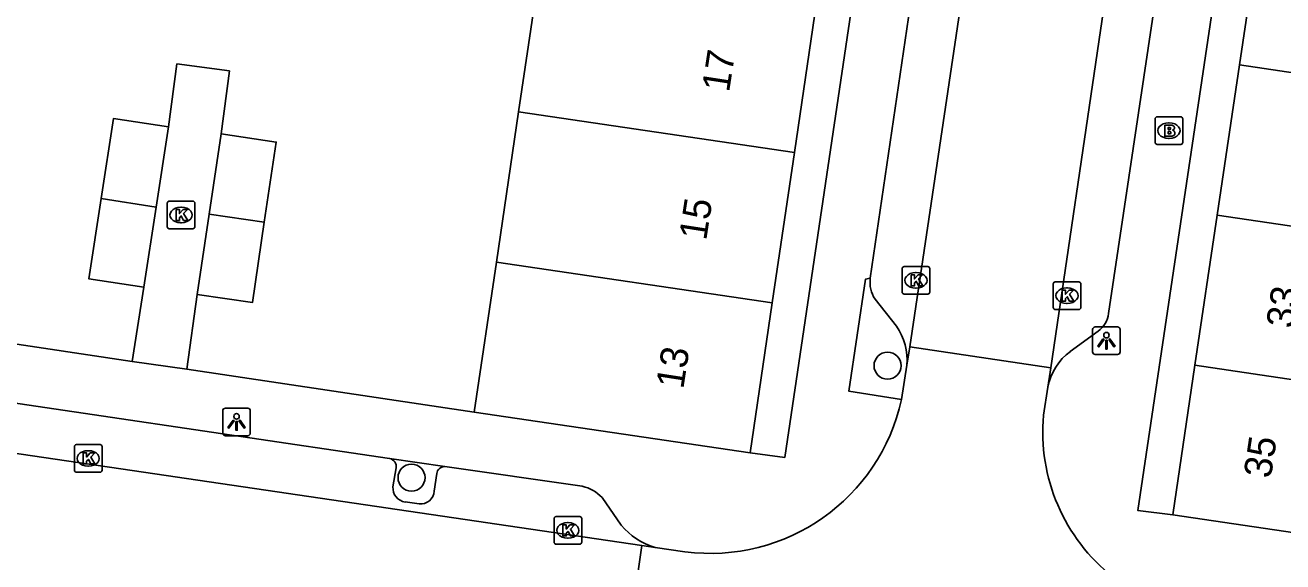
# Model space of a CAD drawing. Extents: x 164150 to 165261, y 382513 to 383432.
# Drawn here: x 164331.87 to 164377.35, y 383301.75 to 383321.16 of the extents above; entities that cross this region are included whole.
import ezdxf

# ---------------------------------------------------------------- set-up
doc = ezdxf.new("R2010")
doc.units = 0
for name, color, linetype in [('IMGEO_Boom', 7, 'Continuous'), ('IMGEO_Brandkraan', 7, 'Continuous'), ('IMGEO_Kolk', 7, 'Continuous'), ('IMGEO_Lichtpunt', 7, 'Continuous'), ('IMGEO_Muur', 7, 'Continuous'), ('IMGEO_Pand', 7, 'Continuous'), ('IMGEO_Pand_nummerreeks', 7, 'Continuous'), ('IMGEO_Parkeervlak_open', 7, 'Continuous'), ('IMGEO_Rijbaan_lokaal_open', 7, 'Continuous'), ('IMGEO_Voetpad_open', 7, 'Continuous')]:
    doc.layers.add(name, color=color, linetype=linetype)

msp = doc.modelspace()

# ---------------------------------------------------------------- linework, layer by layer
at = {"layer": 'IMGEO_Boom'}
for centre in [(164363.058, 383308.842), (164345.845, 383304.793)]:
    msp.add_circle(centre, 0.489, dxfattribs=at)
at = {"layer": 'IMGEO_Brandkraan'}
for p, q in [((164372.732, 383316.919), (164372.732, 383317.771)), ((164372.807, 383317.845), (164373.659, 383317.845)), ((164373.22, 383317.625), (164373.245, 383317.625)), ((164373.733, 383317.771), (164373.733, 383316.919)), ((164373.243, 383317.065), (164373.218, 383317.065)), ((164373.659, 383316.845), (164372.807, 383316.845))]:
    msp.add_line(p, q, dxfattribs=at)
for points in [[(164372.732, 383316.919), (164372.732, 383317.771)], [(164372.807, 383317.845), (164373.659, 383317.845)], [(164373.08, 383317.545), (164373.08, 383317.145), (164373.293, 383317.145)], [(164373.311, 383317.545), (164373.08, 383317.545)], [(164373.733, 383317.771), (164373.733, 383316.919)], [(164373.259, 383317.464), (164373.205, 383317.464), (164373.205, 383317.388)], [(164373.205, 383317.388), (164373.258, 383317.388)], [(164373.267, 383317.312), (164373.205, 383317.312), (164373.205, 383317.231)], [(164373.205, 383317.231), (164373.267, 383317.231)], [(164373.659, 383316.845), (164372.807, 383316.845)]]:
    msp.add_lwpolyline(points, dxfattribs=at)
for centre, radius, start, end in [((164372.809, 383317.769), 0.0765, 91.552, 178.448), ((164372.809, 383317.769), 0.0765, 91.552, 178.448), ((164373.315, 383317.4), 0.145, 59.4692, 91.5367), ((164373.34, 383317.447), 0.0922, 285.5137, 58.1501), ((164373.657, 383317.769), 0.0765, 1.552, 88.448), ((164373.657, 383317.769), 0.0765, 1.552, 88.448), ((164373.26, 383317.426), 0.0379, 267.8285, 90.9355), ((164373.268, 383317.271), 0.0404, 269.8759, 90.5077), ((164373.299, 383317.396), 0.251, 268.6676, 293.5347), ((164373.345, 383317.255), 0.105, 301.3115, 78.989), ((164372.809, 383316.921), 0.0765, 181.552, 268.448), ((164372.809, 383316.921), 0.0765, 181.552, 268.448), ((164373.657, 383316.921), 0.0765, 271.552, 358.448), ((164373.657, 383316.921), 0.0765, 271.552, 358.448)]:
    msp.add_arc(centre, radius, start, end, dxfattribs=at)
for centre, major_axis, ratio, start_param, end_param in [((164373.219, 383317.345), (-0.387, 0.002), 0.722429, 4.712389, 7.853982), ((164373.244, 383317.345), (-0.39, 0.002), 0.717154, 1.570796, 4.712389)]:
    msp.add_ellipse(centre, major_axis=major_axis, ratio=ratio, start_param=start_param, end_param=end_param, dxfattribs=at)
at = {"layer": 'IMGEO_Kolk'}
for p, q in [((164337.085, 383314.796), (164337.937, 383314.796)), ((164337.01, 383313.87), (164337.01, 383314.722)), ((164337.498, 383314.576), (164337.523, 383314.576)), ((164338.011, 383314.722), (164338.011, 383313.87)), ((164337.521, 383314.016), (164337.496, 383314.016)), ((164337.937, 383313.796), (164337.085, 383313.796)), ((164363.585, 383311.504), (164363.585, 383312.356)), ((164363.66, 383312.43), (164364.512, 383312.43)), ((164364.073, 383312.21), (164364.098, 383312.21)), ((164364.586, 383312.356), (164364.586, 383311.504)), ((164364.096, 383311.65), (164364.071, 383311.65)), ((164369.046, 383310.949), (164369.046, 383311.801)), ((164369.121, 383311.875), (164369.973, 383311.875)), ((164369.534, 383311.655), (164369.559, 383311.655)), ((164370.047, 383311.801), (164370.047, 383310.949)), ((164364.512, 383311.43), (164363.66, 383311.43)), ((164369.973, 383310.875), (164369.121, 383310.875)), ((164369.557, 383311.095), (164369.532, 383311.095)), ((164333.653, 383305.061), (164333.653, 383305.913)), ((164333.728, 383305.987), (164334.58, 383305.987)), ((164334.141, 383305.767), (164334.166, 383305.767)), ((164334.654, 383305.913), (164334.654, 383305.061)), ((164334.164, 383305.207), (164334.139, 383305.207)), ((164334.58, 383304.987), (164333.728, 383304.987)), ((164351.073, 383303.384), (164351.925, 383303.384)), ((164350.998, 383302.458), (164350.998, 383303.31)), ((164351.486, 383303.164), (164351.511, 383303.164)), ((164351.999, 383303.31), (164351.999, 383302.458)), ((164351.509, 383302.604), (164351.484, 383302.604)), ((164351.925, 383302.384), (164351.073, 383302.384))]:
    msp.add_line(p, q, dxfattribs=at)
for points in [[(164337.085, 383314.796), (164337.937, 383314.796)], [(164337.01, 383313.87), (164337.01, 383314.722)], [(164337.331, 383314.496), (164337.454, 383314.496), (164337.454, 383314.345), (164337.584, 383314.496), (164337.748, 383314.496), (164337.602, 383314.345), (164337.755, 383314.096), (164337.603, 383314.096), (164337.518, 383314.26), (164337.454, 383314.193), (164337.454, 383314.096), (164337.331, 383314.096), (164337.331, 383314.496)], [(164338.011, 383314.722), (164338.011, 383313.87)], [(164337.937, 383313.796), (164337.085, 383313.796)], [(164363.585, 383311.504), (164363.585, 383312.356)], [(164363.66, 383312.43), (164364.512, 383312.43)], [(164363.906, 383312.13), (164364.029, 383312.13), (164364.029, 383311.979), (164364.159, 383312.13), (164364.323, 383312.13), (164364.177, 383311.979), (164364.33, 383311.73), (164364.178, 383311.73), (164364.093, 383311.894), (164364.029, 383311.827), (164364.029, 383311.73), (164363.906, 383311.73), (164363.906, 383312.13)], [(164364.586, 383312.356), (164364.586, 383311.504)], [(164369.046, 383310.949), (164369.046, 383311.801)], [(164369.121, 383311.875), (164369.973, 383311.875)], [(164369.367, 383311.575), (164369.49, 383311.575), (164369.49, 383311.424), (164369.62, 383311.575), (164369.784, 383311.575), (164369.638, 383311.424), (164369.791, 383311.175), (164369.639, 383311.175), (164369.554, 383311.339), (164369.49, 383311.272), (164369.49, 383311.175), (164369.367, 383311.175), (164369.367, 383311.575)], [(164370.047, 383311.801), (164370.047, 383310.949)], [(164364.512, 383311.43), (164363.66, 383311.43)], [(164369.973, 383310.875), (164369.121, 383310.875)], [(164333.653, 383305.061), (164333.653, 383305.913)], [(164333.728, 383305.987), (164334.58, 383305.987)], [(164333.974, 383305.687), (164334.097, 383305.687), (164334.097, 383305.536), (164334.227, 383305.687), (164334.391, 383305.687), (164334.245, 383305.536), (164334.398, 383305.287), (164334.246, 383305.287), (164334.161, 383305.451), (164334.097, 383305.384), (164334.097, 383305.287), (164333.974, 383305.287), (164333.974, 383305.687)], [(164334.654, 383305.913), (164334.654, 383305.061)], [(164334.58, 383304.987), (164333.728, 383304.987)], [(164351.073, 383303.384), (164351.925, 383303.384)], [(164350.998, 383302.458), (164350.998, 383303.31)], [(164351.319, 383303.084), (164351.442, 383303.084), (164351.442, 383302.933), (164351.572, 383303.084), (164351.736, 383303.084), (164351.59, 383302.933), (164351.743, 383302.684), (164351.591, 383302.684), (164351.506, 383302.848), (164351.442, 383302.781), (164351.442, 383302.684), (164351.319, 383302.684), (164351.319, 383303.084)], [(164351.999, 383303.31), (164351.999, 383302.458)], [(164351.925, 383302.384), (164351.073, 383302.384)]]:
    msp.add_lwpolyline(points, dxfattribs=at)
for centre, start, end in [((164337.087, 383314.72), 91.552, 178.448), ((164337.087, 383314.72), 91.552, 178.448), ((164337.935, 383314.72), 1.552, 88.448), ((164337.935, 383314.72), 1.552, 88.448), ((164337.087, 383313.872), 181.552, 268.448), ((164337.087, 383313.872), 181.552, 268.448), ((164337.935, 383313.872), 271.552, 358.448), ((164337.935, 383313.872), 271.552, 358.448), ((164363.662, 383312.354), 91.552, 178.448), ((164363.662, 383312.354), 91.552, 178.448), ((164364.51, 383312.354), 1.552, 88.448), ((164364.51, 383312.354), 1.552, 88.448), ((164369.123, 383311.799), 91.552, 178.448), ((164369.123, 383311.799), 91.552, 178.448), ((164369.971, 383311.799), 1.552, 88.448), ((164369.971, 383311.799), 1.552, 88.448), ((164363.662, 383311.506), 181.552, 268.448), ((164363.662, 383311.506), 181.552, 268.448), ((164364.51, 383311.506), 271.552, 358.448), ((164364.51, 383311.506), 271.552, 358.448), ((164369.123, 383310.951), 181.552, 268.448), ((164369.123, 383310.951), 181.552, 268.448), ((164369.971, 383310.951), 271.552, 358.448), ((164369.971, 383310.951), 271.552, 358.448), ((164333.73, 383305.911), 91.552, 178.448), ((164333.73, 383305.911), 91.552, 178.448), ((164334.578, 383305.911), 1.552, 88.448), ((164334.578, 383305.911), 1.552, 88.448), ((164333.73, 383305.063), 181.552, 268.448), ((164333.73, 383305.063), 181.552, 268.448), ((164334.578, 383305.063), 271.552, 358.448), ((164334.578, 383305.063), 271.552, 358.448), ((164351.075, 383303.308), 91.552, 178.448), ((164351.075, 383303.308), 91.552, 178.448), ((164351.923, 383303.308), 1.552, 88.448), ((164351.923, 383303.308), 1.552, 88.448), ((164351.075, 383302.46), 181.552, 268.448), ((164351.075, 383302.46), 181.552, 268.448), ((164351.923, 383302.46), 271.552, 358.448), ((164351.923, 383302.46), 271.552, 358.448)]:
    msp.add_arc(centre, 0.0765, start, end, dxfattribs=at)
for centre, major_axis, ratio, start_param, end_param in [((164337.497, 383314.296), (-0.387, 0.002), 0.722429, 4.712389, 7.853982), ((164337.522, 383314.296), (-0.39, 0.002), 0.717154, 1.570796, 4.712389), ((164364.072, 383311.93), (-0.387, 0.002), 0.722429, 4.712389, 7.853982), ((164364.097, 383311.93), (-0.39, 0.002), 0.717154, 1.570796, 4.712389), ((164369.533, 383311.375), (-0.387, 0.002), 0.722429, 4.712389, 7.853982), ((164369.558, 383311.375), (-0.39, 0.002), 0.717154, 1.570796, 4.712389), ((164334.14, 383305.487), (-0.387, 0.002), 0.722429, 4.712389, 7.853982), ((164334.165, 383305.487), (-0.39, 0.002), 0.717154, 1.570796, 4.712389), ((164351.485, 383302.884), (-0.387, 0.002), 0.722429, 4.712389, 7.853982), ((164351.51, 383302.884), (-0.39, 0.002), 0.717154, 1.570796, 4.712389)]:
    msp.add_ellipse(centre, major_axis=major_axis, ratio=ratio, start_param=start_param, end_param=end_param, dxfattribs=at)
at = {"layer": 'IMGEO_Lichtpunt'}
for p, q in [((164371.375, 383310.244), (164370.567, 383310.244)), ((164371.375, 383310.244), (164370.567, 383310.244)), ((164370.473, 383310.149), (164370.473, 383309.342)), ((164370.473, 383310.149), (164370.473, 383309.342)), ((164371.469, 383309.342), (164371.469, 383310.149)), ((164371.469, 383309.342), (164371.469, 383310.149)), ((164370.567, 383309.248), (164371.375, 383309.248)), ((164370.567, 383309.248), (164371.375, 383309.248)), ((164339.019, 383307.21), (164339.019, 383306.403)), ((164339.019, 383307.21), (164339.019, 383306.403)), ((164339.921, 383307.305), (164339.113, 383307.305)), ((164339.921, 383307.305), (164339.113, 383307.305)), ((164340.015, 383306.403), (164340.015, 383307.21)), ((164340.015, 383306.403), (164340.015, 383307.21)), ((164339.113, 383306.309), (164339.921, 383306.309)), ((164339.113, 383306.309), (164339.921, 383306.309))]:
    msp.add_line(p, q, dxfattribs=at)
for points in [[(164370.847, 383309.813), (164370.886, 383309.785), (164370.698, 383309.523), (164370.66, 383309.55), (164370.847, 383309.813)], [(164370.949, 383309.765), (164370.996, 383309.765), (164370.996, 383309.443), (164370.949, 383309.443), (164370.949, 383309.765)], [(164371.059, 383309.785), (164371.097, 383309.812), (164371.284, 383309.55), (164371.245, 383309.522), (164371.059, 383309.785)], [(164339.393, 383306.874), (164339.432, 383306.846), (164339.244, 383306.584), (164339.206, 383306.611), (164339.393, 383306.874)], [(164339.495, 383306.826), (164339.542, 383306.826), (164339.542, 383306.504), (164339.495, 383306.504), (164339.495, 383306.826)], [(164339.605, 383306.846), (164339.643, 383306.873), (164339.83, 383306.611), (164339.791, 383306.583), (164339.605, 383306.846)]]:
    msp.add_lwpolyline(points, dxfattribs=at)
for centre in [(164370.972, 383309.947), (164339.518, 383307.008)]:
    msp.add_circle(centre, 0.0994, dxfattribs=at)
for centre, start, end in [((164370.567, 383310.149), 90, 180), ((164370.567, 383310.149), 90, 180), ((164371.375, 383310.149), 0, 90), ((164371.375, 383310.149), 0, 90), ((164370.567, 383309.342), 180, 270), ((164370.567, 383309.342), 180, 270), ((164371.375, 383309.342), 270, 0), ((164371.375, 383309.342), 270, 360), ((164339.113, 383307.21), 90, 180), ((164339.113, 383307.21), 90, 180), ((164339.921, 383307.21), 0, 90), ((164339.921, 383307.21), 0, 90), ((164339.113, 383306.403), 180, 270), ((164339.113, 383306.403), 180, 270), ((164339.921, 383306.403), 270, 0), ((164339.921, 383306.403), 270, 360)]:
    msp.add_arc(centre, 0.0946, start, end, dxfattribs=at)
at = {"layer": 'IMGEO_Muur'}
for points in [[(164335.741, 383308.998), (164325.386, 383310.546)], [(164337.719, 383308.717), (164348.112, 383307.166)]]:
    msp.add_lwpolyline(points, dxfattribs=at)
at = {"layer": 'IMGEO_Pand'}
for points in [[(164376.589, 383325.154), (164375.783, 383319.723)], [(164350.519, 383323.456), (164349.717, 383318.024)], [(164359.69, 383316.55), (164360.493, 383321.982)], [(164375.783, 383319.723), (164374.978, 383314.291)], [(164375.783, 383319.723), (164385.756, 383318.244)], [(164349.717, 383318.024), (164348.914, 383312.592)], [(164359.69, 383316.55), (164349.717, 383318.024)], [(164337.059, 383317.478), (164335.071, 383317.786), (164334.622, 383314.886)], [(164337.059, 383317.478), (164336.611, 383314.578)], [(164338.528, 383314.324), (164338.957, 383317.225)], [(164340.521, 383314.029), (164340.951, 383316.93), (164338.957, 383317.225)], [(164358.887, 383311.118), (164359.69, 383316.55)], [(164334.622, 383314.886), (164334.173, 383311.986), (164336.162, 383311.678)], [(164334.622, 383314.886), (164336.611, 383314.578)], [(164336.611, 383314.578), (164336.162, 383311.678)], [(164338.098, 383311.422), (164338.528, 383314.324)], [(164340.521, 383314.029), (164338.528, 383314.324)], [(164374.978, 383314.291), (164374.173, 383308.859)], [(164384.95, 383312.813), (164374.978, 383314.291)], [(164338.098, 383311.422), (164340.092, 383311.127), (164340.521, 383314.029)], [(164348.914, 383312.592), (164348.112, 383307.166)], [(164348.914, 383312.592), (164358.887, 383311.118)], [(164358.085, 383305.692), (164358.887, 383311.118)], [(164374.173, 383308.859), (164373.371, 383303.448)], [(164384.145, 383307.381), (164374.173, 383308.859)], [(164358.085, 383305.692), (164348.112, 383307.166)], [(164373.371, 383303.448), (164383.343, 383301.97)]]:
    msp.add_lwpolyline(points, dxfattribs=at)
at = {"layer": 'IMGEO_Parkeervlak_open'}
for points in [[(164363.383, 383310.276), (164362.606, 383311.251)], [(164345.288, 383305.147), (164345.174, 383304.461)], [(164346.662, 383304.301), (164346.759, 383304.939)], [(164345.62, 383303.911), (164346.124, 383303.842)]]:
    msp.add_lwpolyline(points, dxfattribs=at)
for centre, radius, start, end in [((164363.568, 383311.869), 1.144, 172.9403, 212.74), ((164361.575, 383309.038), 2.191, 355.3155, 34.4063), ((164344.989, 383305.191), 0.303, 351.547, 77.5272), ((164347.035, 383304.914), 0.277, 87.996, 174.7717), ((164345.686, 383304.42), 0.514, 175.4712, 262.6066), ((164346.173, 383304.33), 0.49, 264.2996, 356.6394)]:
    msp.add_arc(centre, radius, start, end, dxfattribs=at)
at = {"layer": 'IMGEO_Rijbaan_lokaal_open'}
for points in [[(164367.864, 383336.44), (164363.859, 383309.529)], [(164368.961, 383308.759), (164372.554, 383333.188)], [(164363.859, 383309.529), (164363.759, 383308.859)], [(164363.859, 383309.529), (164368.961, 383308.759)], [(164354.167, 383302.338), (164309.687, 383308.887)], [(164363.759, 383308.859), (164363.558, 383307.617)], [(164368.855, 383308.061), (164368.961, 383308.759)], [(164368.698, 383307.049), (164368.855, 383308.061)], [(164353.437, 383297.172), (164354.167, 383302.338)], [(164354.649, 383302.259), (164354.167, 383302.338)], [(164354.649, 383302.259), (164355.732, 383302.114)]]:
    msp.add_lwpolyline(points, dxfattribs=at)
for centre, radius, start, end in [((164356.655, 383309.118), 7.065, 262.4958, 347.7316), ((164375.362, 383306.442), 6.692, 174.7992, 231.6593)]:
    msp.add_arc(centre, radius, start, end, dxfattribs=at)
at = {"layer": 'IMGEO_Voetpad_open'}
for points in [[(164364.159, 383338.027), (164359.341, 383305.521), (164358.085, 383305.692)], [(164373.371, 383303.448), (164372.113, 383303.598), (164376.956, 383336.181)], [(164362.433, 383312.01), (164365.628, 383333.748), (164365.787, 383333.983)], [(164371.045, 383310.733), (164372.675, 383321.624)], [(164338.957, 383317.225), (164339.261, 383319.505), (164337.363, 383319.758), (164337.059, 383317.478)], [(164336.162, 383311.678), (164335.741, 383308.998)], [(164363.558, 383307.617), (164361.663, 383307.919), (164362.259, 383311.969), (164362.433, 383312.01)], [(164337.719, 383308.717), (164338.098, 383311.422)], [(164335.741, 383308.998), (164325.386, 383310.546)], [(164369.667, 383309.361), (164370.677, 383310.089)], [(164322.228, 383308.865), (164345.054, 383305.487)], [(164335.741, 383308.998), (164337.719, 383308.717)], [(164348.112, 383307.166), (164337.719, 383308.717)], [(164345.054, 383305.487), (164347.045, 383305.191)], [(164347.045, 383305.191), (164352.02, 383304.48)], [(164352.734, 383304.071), (164353.429, 383303.073)]]:
    msp.add_lwpolyline(points, dxfattribs=at)
for centre, radius, start, end in [((164370.142, 383310.822), 0.907, 306.1284, 354.3818), ((164370.916, 383307.677), 2.096, 126.5664, 169.4545), ((164351.696, 383303.087), 1.43, 43.4729, 76.9165), ((164355.389, 383304.689), 2.54, 219.5066, 253.0699)]:
    msp.add_arc(centre, radius, start, end, dxfattribs=at)

# ---------------------------------------------------------------- texts
at = {"layer": 'IMGEO_Pand_nummerreeks'}
for s, rotation, p in [('17', 81.2314, (164357.326, 383318.709)), ('15', 81.2314, (164356.499, 383313.348)), ('33', 81.4818, (164377.729, 383310.163)), ('13', 81.2314, (164355.67, 383307.973)), ('35', 81.4818, (164376.916, 383304.74))]:
    msp.add_text(s, height=1, rotation=rotation, dxfattribs=at).set_placement(p)

doc.saveas('drawing.dxf')
